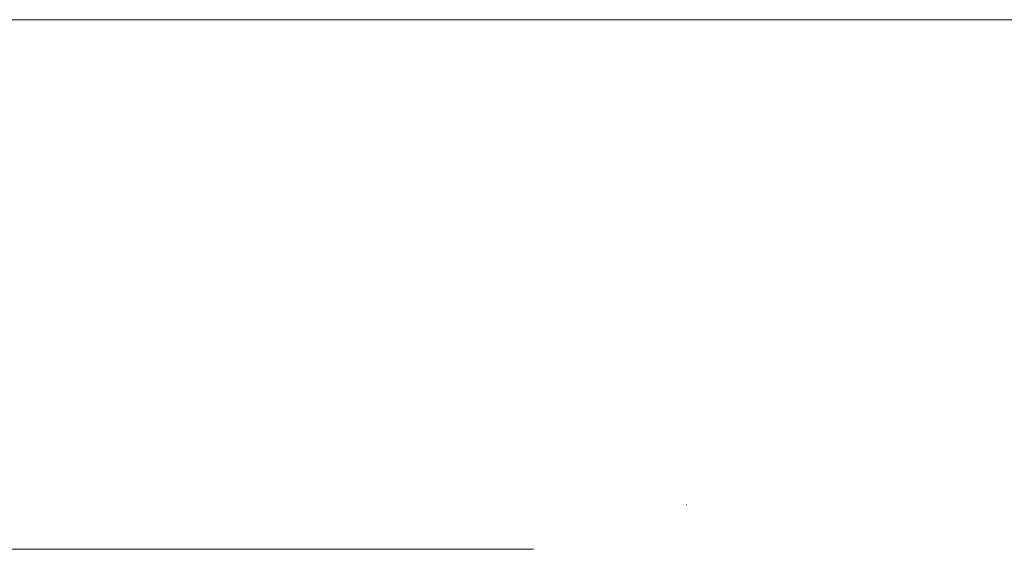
# Model space of a CAD drawing. Header units: metres. Extents: x -3.6 to 84.5, y -11 to 16.8.
# Tile 572 of 656: x 59.335 to 59.644, y 0.029 to 0.195. Entities that reach past the tile are written whole.
import ezdxf

# ---------------------------------------------------------------- set-up
doc = ezdxf.new("R2010")
doc.units = ezdxf.units.M
doc.header["$MEASUREMENT"] = 0
doc.layers.add('301 - Elemente.Linie', color=7, linetype='Continuous')
doc.layers.add('653 - Abdeckung.TB Verkofferung', color=7, linetype='Continuous')

msp = doc.modelspace()

# ---------------------------------------------------------------- linework, layer by layer
at = {"layer": '301 - Elemente.Linie', "color": 7, "linetype": 'Continuous', "lineweight": 5}
for p, q in [((59.49399, 0.04303), (59.49404, 0.04303)), ((59.49399, 0.04303), (59.49404, 0.04303)), ((59.54399, 0.04303), (59.54404, 0.04303)), ((59.54399, 0.04303), (59.54404, 0.04303)), ((59.49604, 0.029), (58.45598, 0.029))]:
    msp.add_line(p, q, dxfattribs=at)
at = {"layer": '653 - Abdeckung.TB Verkofferung', "color": 7, "linetype": 'Continuous', "lineweight": 9}
msp.add_line((44.78999, 0.19498), (61.54499, 0.19498), dxfattribs=at)

doc.saveas('drawing.dxf')
